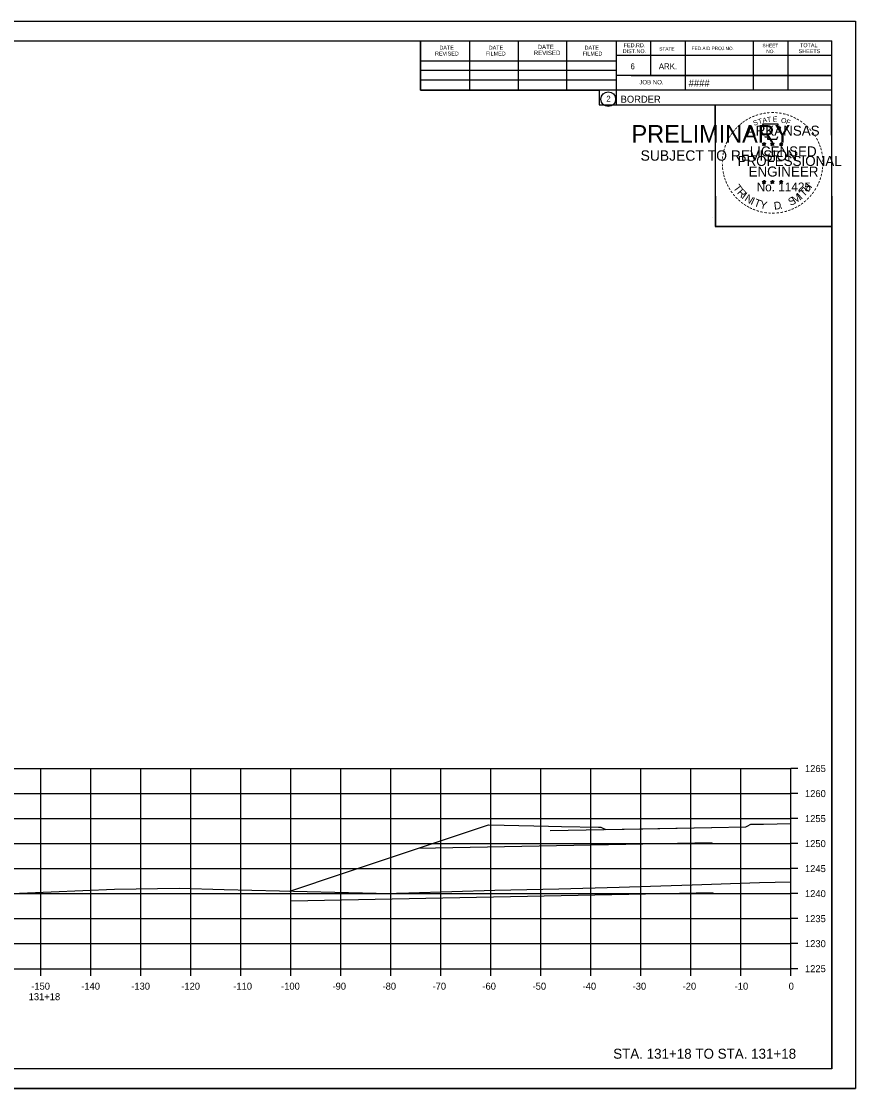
# Model space of a CAD drawing. Extents: x -70 to 701944, y -4 to 666871.
# Drawn here: x 679350.2 to 679517, y 655278.3 to 655491.6 of the extents above; entities that cross this region are included whole.
import ezdxf

# ---------------------------------------------------------------- set-up
doc = ezdxf.new("R2010")
doc.units = 0
for name, color, linetype in [('Default', 7, 'Continuous'), ('R_Axis', 7, 'Continuous'), ('R_Axis Annot', 7, 'Continuous'), ('R_Border', 7, 'Continuous'), ('R_Border PE', 7, 'Continuous'), ('R_Border Prem', 7, 'Continuous'), ('R_Draft', 7, 'Continuous'), ('R_Erosion', 7, 'Continuous'), ('R_Exist Surface', 7, 'Continuous'), ('R_Grid', 7, 'Continuous'), ('R_No Plot', 7, 'Continuous')]:
    doc.layers.add(name, color=color, linetype=linetype)

msp = doc.modelspace()

# ---------------------------------------------------------------- linework, layer by layer
at = {"layer": 'Default'}
msp.add_lwpolyline([(679403.9, 655317.74), (679414.48, 655321.26), (679443.61, 655330.98), (679446.78, 655330.91), (679455.61, 655330.74), (679458.25, 655330.68), (679465.61, 655330.54), (679465.74, 655330.54), (679466.11, 655330.54), (679466.38, 655330.41), (679467.11, 655330.06), (679474.51, 655330.2), (679495.11, 655330.62), (679495.38, 655330.74), (679496.11, 655331.1), (679496.24, 655331.1), (679496.61, 655331.1), (679498.59, 655331.14), (679504.11, 655331.25), (679504.11, 655331.25)], dxfattribs=at)
at = {"layer": 'R_Axis'}
for p, q in [((679504.11, 655302.24), (679504.11, 655342.24)), ((679505.51, 655342.24), (679504.11, 655342.24)), ((679505.51, 655337.24), (679504.11, 655337.24)), ((679505.51, 655332.24), (679504.11, 655332.24)), ((679505.51, 655327.24), (679504.11, 655327.24)), ((679505.51, 655322.24), (679504.11, 655322.24)), ((679505.51, 655317.24), (679504.11, 655317.24)), ((679505.51, 655312.24), (679504.11, 655312.24)), ((679505.51, 655307.24), (679504.11, 655307.24)), ((679204.11, 655302.24), (679504.11, 655302.24)), ((679354.11, 655300.84), (679354.11, 655302.24)), ((679364.11, 655300.84), (679364.11, 655302.24)), ((679374.11, 655300.84), (679374.11, 655302.24)), ((679384.11, 655300.84), (679384.11, 655302.24)), ((679394.11, 655300.84), (679394.11, 655302.24)), ((679404.11, 655300.84), (679404.11, 655302.24)), ((679414.11, 655300.84), (679414.11, 655302.24)), ((679424.11, 655300.84), (679424.11, 655302.24)), ((679434.11, 655300.84), (679434.11, 655302.24)), ((679444.11, 655300.84), (679444.11, 655302.24)), ((679454.11, 655300.84), (679454.11, 655302.24)), ((679464.11, 655300.84), (679464.11, 655302.24)), ((679474.11, 655300.84), (679474.11, 655302.24)), ((679484.11, 655300.84), (679484.11, 655302.24)), ((679494.11, 655300.84), (679494.11, 655302.24)), ((679504.11, 655300.84), (679504.11, 655302.24)), ((679505.51, 655302.24), (679504.11, 655302.24))]:
    msp.add_line(p, q, dxfattribs=at)
at = {"layer": 'R_Border'}
for p, q in [((679196.11, 655487.7), (679512.29, 655487.7)), ((679430.03, 655477.82), (679430.03, 655487.7)), ((679439.89, 655477.82), (679439.89, 655487.5)), ((679449.65, 655477.82), (679449.65, 655487.5)), ((679459.33, 655477.82), (679459.33, 655487.5)), ((679469.19, 655487.7), (679469.19, 655474.9)), ((679476.03, 655487.7), (679476.03, 655480.76)), ((679482.97, 655487.7), (679482.97, 655477.82)), ((679496.55, 655487.7), (679496.55, 655477.82)), ((679503.49, 655487.7), (679503.49, 655477.82)), ((679512.29, 655282.24), (679512.29, 655487.7)), ((679512.29, 655484.76), (679469.19, 655484.76)), ((679512.29, 655484.78), (679512.29, 655484.78)), ((679430.03, 655483.68), (679469.19, 655483.68)), ((679430.03, 655481.82), (679469.19, 655481.82)), ((679430.03, 655477.82), (679430.03, 655479.88)), ((679430.03, 655479.88), (679469.19, 655479.88)), ((679512.29, 655480.76), (679469.19, 655480.76)), ((679472.15, 655480.76), (679512.29, 655480.76)), ((679512.29, 655477.82), (679430.03, 655477.82)), ((679469.19, 655474.9), (679512.29, 655474.9)), ((679512.29, 655282.24), (679196.11, 655282.24))]:
    msp.add_line(p, q, dxfattribs=at)
msp.add_circle((679467.58, 655476.04), 1.47, dxfattribs=at)
at = {"layer": 'R_Border PE'}
for p, q in [((679498.38, 655467.16), (679498.73, 655467.05)), ((679498.38, 655467.16), (679498.63, 655467.11)), ((679498.38, 655467.16), (679498.61, 655467.03)), ((679498.51, 655466.75), (679498.73, 655467.05)), ((679498.51, 655466.75), (679498.64, 655466.99)), ((679498.73, 655467.41), (679498.68, 655467.16)), ((679498.73, 655467.05), (679498.73, 655467.41)), ((679498.73, 655467.41), (679498.77, 655467.16)), ((679499.07, 655467.16), (679498.73, 655467.05)), ((679498.94, 655466.75), (679498.73, 655467.05)), ((679499.07, 655467.16), (679498.79, 655467.11)), ((679498.94, 655466.75), (679498.8, 655467.04)), ((679499.07, 655467.16), (679498.87, 655467.05)), ((679500.05, 655467.16), (679500.4, 655467.05)), ((679500.05, 655467.16), (679500.3, 655467.11)), ((679500.05, 655467.16), (679500.28, 655467.03)), ((679500.18, 655466.75), (679500.4, 655467.05)), ((679500.18, 655466.75), (679500.31, 655466.99)), ((679500.4, 655467.41), (679500.35, 655467.16)), ((679500.4, 655467.05), (679500.4, 655467.41)), ((679500.4, 655467.41), (679500.44, 655467.16)), ((679500.74, 655467.16), (679500.4, 655467.05)), ((679500.61, 655466.75), (679500.4, 655467.05)), ((679500.74, 655467.16), (679500.46, 655467.11)), ((679500.61, 655466.75), (679500.47, 655467.04)), ((679500.74, 655467.16), (679500.54, 655467.05)), ((679501.81, 655467.14), (679502.16, 655467.03)), ((679501.81, 655467.14), (679502.06, 655467.1)), ((679501.81, 655467.14), (679502.05, 655467.02)), ((679501.94, 655466.74), (679502.16, 655467.03)), ((679501.94, 655466.74), (679502.07, 655466.98)), ((679502.16, 655467.4), (679502.12, 655467.15)), ((679502.16, 655467.03), (679502.16, 655467.4)), ((679502.16, 655467.4), (679502.21, 655467.15)), ((679502.51, 655467.14), (679502.16, 655467.03)), ((679502.37, 655466.74), (679502.16, 655467.03)), ((679502.51, 655467.14), (679502.22, 655467.1)), ((679502.37, 655466.74), (679502.24, 655467.03)), ((679502.51, 655467.14), (679502.3, 655467.04)), ((679498.51, 655466.75), (679498.72, 655466.97)), ((679498.94, 655466.75), (679498.72, 655466.96)), ((679500.18, 655466.75), (679500.39, 655466.97)), ((679500.61, 655466.75), (679500.39, 655466.96)), ((679501.94, 655466.74), (679502.16, 655466.95)), ((679502.37, 655466.74), (679502.16, 655466.95)), ((679498.37, 655459.58), (679498.72, 655459.47)), ((679498.37, 655459.58), (679498.63, 655459.54)), ((679498.37, 655459.58), (679498.61, 655459.46)), ((679498.51, 655459.18), (679498.72, 655459.47)), ((679498.51, 655459.18), (679498.63, 655459.42)), ((679498.51, 655459.18), (679498.72, 655459.39)), ((679498.72, 655459.84), (679498.68, 655459.59)), ((679498.72, 655459.47), (679498.72, 655459.84)), ((679498.72, 655459.84), (679498.77, 655459.59)), ((679499.07, 655459.58), (679498.72, 655459.47)), ((679498.93, 655459.18), (679498.72, 655459.47)), ((679498.93, 655459.18), (679498.72, 655459.39)), ((679499.07, 655459.58), (679498.78, 655459.53)), ((679498.93, 655459.18), (679498.8, 655459.47)), ((679499.07, 655459.58), (679498.86, 655459.48)), ((679500.04, 655459.58), (679500.39, 655459.47)), ((679500.04, 655459.58), (679500.29, 655459.54)), ((679500.04, 655459.58), (679500.28, 655459.46)), ((679500.17, 655459.18), (679500.39, 655459.47)), ((679500.17, 655459.18), (679500.3, 655459.42)), ((679500.17, 655459.18), (679500.39, 655459.39)), ((679500.39, 655459.84), (679500.35, 655459.59)), ((679500.39, 655459.47), (679500.39, 655459.84)), ((679500.39, 655459.84), (679500.44, 655459.59)), ((679500.74, 655459.58), (679500.39, 655459.47)), ((679500.6, 655459.18), (679500.39, 655459.47)), ((679500.6, 655459.18), (679500.39, 655459.39)), ((679500.74, 655459.58), (679500.45, 655459.53)), ((679500.6, 655459.18), (679500.47, 655459.47)), ((679500.74, 655459.58), (679500.53, 655459.48)), ((679501.81, 655459.57), (679502.16, 655459.46)), ((679501.81, 655459.57), (679502.06, 655459.53)), ((679501.81, 655459.57), (679502.05, 655459.45)), ((679501.94, 655459.17), (679502.16, 655459.46)), ((679501.94, 655459.17), (679502.07, 655459.41)), ((679501.94, 655459.17), (679502.16, 655459.38)), ((679502.16, 655459.83), (679502.12, 655459.58)), ((679502.16, 655459.46), (679502.16, 655459.83)), ((679502.16, 655459.83), (679502.21, 655459.58)), ((679502.5, 655459.57), (679502.16, 655459.46)), ((679502.37, 655459.17), (679502.16, 655459.46)), ((679502.37, 655459.17), (679502.16, 655459.38)), ((679502.5, 655459.57), (679502.22, 655459.52)), ((679502.37, 655459.17), (679502.23, 655459.46)), ((679502.5, 655459.57), (679502.3, 655459.47))]:
    msp.add_line(p, q, dxfattribs=at)
for points in [[(679498.42, 655471.03), (679498.69, 655470.21)], [(679501.93, 655470.11), (679502.07, 655470.4), (679501.39, 655470.37), (679501.53, 655471.03), (679498.42, 655471.03)], [(679498.73, 655467.41), (679498.94, 655466.75), (679498.38, 655467.16), (679499.07, 655467.16), (679498.51, 655466.75), (679498.73, 655467.41)], [(679498.91, 655468.61), (679498.91, 655468.52), (679499.47, 655468.51), (679499.42, 655468.03), (679501.29, 655468.03), (679501.49, 655468.57)], [(679500.4, 655467.41), (679500.61, 655466.75), (679500.05, 655467.16), (679500.74, 655467.16), (679500.18, 655466.75), (679500.4, 655467.41)], [(679502.16, 655467.4), (679502.37, 655466.74), (679501.81, 655467.14), (679502.51, 655467.14), (679501.94, 655466.74), (679502.16, 655467.4)], [(679498.72, 655459.84), (679498.93, 655459.18), (679498.37, 655459.58), (679499.07, 655459.58), (679498.51, 655459.18), (679498.72, 655459.84)], [(679500.39, 655459.84), (679500.6, 655459.18), (679500.04, 655459.58), (679500.74, 655459.58), (679500.17, 655459.18), (679500.39, 655459.84)], [(679502.16, 655459.83), (679502.37, 655459.17), (679501.81, 655459.57), (679502.5, 655459.57), (679501.94, 655459.17), (679502.16, 655459.83)]]:
    msp.add_lwpolyline(points, dxfattribs=at)
for centre, radius in [((679498.72, 655467.04), 0.172), ((679498.72, 655467.04), 0.145), ((679498.72, 655467.04), 0.116), ((679498.72, 655467.04), 0.0991), ((679498.72, 655467.04), 0.0747), ((679498.72, 655467.04), 0.0495), ((679498.72, 655467.04), 0.0296), ((679500.39, 655467.04), 0.172), ((679500.39, 655467.04), 0.145), ((679500.39, 655467.04), 0.116), ((679500.39, 655467.04), 0.0991), ((679500.39, 655467.04), 0.0747), ((679500.39, 655467.04), 0.0495), ((679500.39, 655467.04), 0.0296), ((679502.16, 655467.03), 0.172), ((679502.16, 655467.03), 0.145), ((679502.16, 655467.03), 0.116), ((679502.16, 655467.03), 0.0991), ((679502.16, 655467.03), 0.0747), ((679502.16, 655467.03), 0.0495), ((679502.16, 655467.03), 0.0296), ((679498.72, 655459.47), 0.172), ((679498.72, 655459.47), 0.145), ((679498.72, 655459.47), 0.116), ((679498.72, 655459.47), 0.0991), ((679498.72, 655459.47), 0.0747), ((679498.72, 655459.47), 0.0495), ((679498.72, 655459.47), 0.0296), ((679500.39, 655459.47), 0.172), ((679500.39, 655459.47), 0.145), ((679500.39, 655459.47), 0.116), ((679500.39, 655459.47), 0.0991), ((679500.39, 655459.47), 0.0747), ((679500.39, 655459.47), 0.0495), ((679500.39, 655459.47), 0.0296), ((679502.16, 655459.46), 0.172), ((679502.16, 655459.46), 0.145), ((679502.16, 655459.46), 0.116), ((679502.16, 655459.46), 0.0991), ((679502.16, 655459.46), 0.0747), ((679502.16, 655459.46), 0.0495), ((679502.16, 655459.46), 0.0296)]:
    msp.add_circle(centre, radius, dxfattribs=at)
at = {"layer": 'R_Erosion'}
for p, q in [((679455.96, 655329.83), (679488.29, 655330.48)), ((679429.6, 655326.31), (679488.35, 655327.48)), ((679404.15, 655315.79), (679488.55, 655317.48))]:
    msp.add_line(p, q, dxfattribs=at)
at = {"layer": 'R_Exist Surface'}
msp.add_lwpolyline([(679343.48, 655317.09), (679368.89, 655318.13), (679381.78, 655318.33), (679390.76, 655318.06), (679423.99, 655317.25), (679425.27, 655317.3), (679427.69, 655317.37), (679444.9, 655317.9), (679457.7, 655318.22), (679469.77, 655318.53), (679484.35, 655319.03), (679497.84, 655319.45), (679504.11, 655319.62)], dxfattribs=at)
at = {"layer": 'R_Grid'}
for p, q in [((679204.11, 655342.24), (679504.11, 655342.24)), ((679354.11, 655302.24), (679354.11, 655342.24)), ((679364.11, 655302.24), (679364.11, 655342.24)), ((679374.11, 655302.24), (679374.11, 655342.24)), ((679384.11, 655302.24), (679384.11, 655342.24)), ((679394.11, 655302.24), (679394.11, 655342.24)), ((679404.11, 655302.24), (679404.11, 655342.24)), ((679414.11, 655302.24), (679414.11, 655342.24)), ((679424.11, 655302.24), (679424.11, 655342.24)), ((679434.11, 655302.24), (679434.11, 655342.24)), ((679444.11, 655302.24), (679444.11, 655342.24)), ((679454.11, 655302.24), (679454.11, 655342.24)), ((679464.11, 655302.24), (679464.11, 655342.24)), ((679474.11, 655302.24), (679474.11, 655342.24)), ((679484.11, 655302.24), (679484.11, 655342.24)), ((679494.11, 655302.24), (679494.11, 655342.24)), ((679504.11, 655302.24), (679504.11, 655342.24)), ((679204.11, 655337.24), (679504.11, 655337.24)), ((679204.11, 655332.24), (679504.11, 655332.24)), ((679204.11, 655327.24), (679504.11, 655327.24)), ((679204.11, 655322.24), (679504.11, 655322.24)), ((679204.11, 655317.24), (679504.11, 655317.24)), ((679204.11, 655312.24), (679504.11, 655312.24)), ((679204.11, 655307.24), (679504.11, 655307.24)), ((679204.11, 655302.24), (679504.11, 655302.24))]:
    msp.add_line(p, q, dxfattribs=at)
at = {"layer": 'R_No Plot'}
for p, q in [((679183.71, 655491.6), (679517.04, 655491.6)), ((679488.33, 655452.45), (679488.33, 655452.45)), ((679183.71, 655278.26), (679517.04, 655278.26))]:
    msp.add_line(p, q, dxfattribs=at)
for points in [[(679183.7, 655491.6), (679517.04, 655491.6), (679517.04, 655278.26), (679183.7, 655278.26)], [(679430.03, 655487.7), (679430.03, 655477.82), (679465.76, 655477.82), (679465.76, 655474.9), (679488.96, 655474.9), (679488.96, 655450.57), (679512.29, 655450.57), (679512.29, 655282.24), (679196.11, 655282.24), (679196.11, 655487.7)], [(679488.96, 655474.9), (679512.17, 655474.9), (679512.29, 655450.57), (679489.08, 655450.57)]]:
    msp.add_lwpolyline(points, close=True, dxfattribs=at)

# ---------------------------------------------------------------- texts
at = {"layer": 'R_Axis Annot'}
for s, p in [('1265', (679506.91, 655341.54)), ('1260', (679506.91, 655336.54)), ('1255', (679506.91, 655331.54)), ('1250', (679506.91, 655326.54)), ('1245', (679506.91, 655321.54)), ('1240', (679506.91, 655316.54)), ('1235', (679506.91, 655311.54)), ('1230', (679506.91, 655306.54)), ('1225', (679506.91, 655301.54)), ('-150', (679352.22, 655298.04)), ('-140', (679362.22, 655298.04)), ('-130', (679372.22, 655298.04)), ('-120', (679382.22, 655298.04)), ('-110', (679392.62, 655298.04)), ('-100', (679402.17, 655298.04)), ('-90', (679412.45, 655298.04)), ('-80', (679422.45, 655298.04)), ('-70', (679432.45, 655298.04)), ('-60', (679442.42, 655298.04)), ('-50', (679452.45, 655298.04)), ('-40', (679462.45, 655298.04)), ('-30', (679472.45, 655298.04)), ('-20', (679482.45, 655298.04)), ('-10', (679492.85, 655298.04)), ('0', (679503.65, 655298.04)), ('131+18', (679351.71, 655295.94))]:
    msp.add_text(s, height=1.4, dxfattribs=at).set_placement(p)
at = {"layer": 'R_Border'}
for s, height, p in [('DATE', 0.782, (679433.83, 655485.94)), ('DATE', 0.782, (679443.69, 655485.94)), ('DATE', 0.879, (679453.47, 655486.04)), ('DATE', 0.782, (679462.85, 655485.94)), ('FED.RD.', 0.782, (679470.67, 655486.42)), ('STATE', 0.684, (679477.79, 655485.74)), ('FED.AID PROJ.NO.', 0.684, (679484.25, 655485.84)), ('SHEET', 0.684, (679498.41, 655486.42)), ('TOTAL', 0.782, (679505.93, 655486.42)), ('REVISED', 0.782, (679432.95, 655484.76)), ('FILMED', 0.782, (679443.11, 655484.76)), ('REVISED', 0.879, (679452.69, 655484.86)), ('FILMED', 0.782, (679462.45, 655484.76)), ('DIST.NO.', 0.782, (679470.47, 655485.24)), ('NO.', 0.684, (679499.19, 655485.24)), ('SHEETS', 0.782, (679505.65, 655485.24)), ('6', 1.17, (679472.03, 655482.02)), ('ARK.', 1.172, (679477.69, 655482.02)), ('JOB NO.', 0.879, (679473.79, 655479)), ('####', 1.4, (679483.67, 655478.56)), ('2', 1.17, (679467.2, 655475.55)), ('BORDER', 1.4, (679470.06, 655475.33))]:
    msp.add_text(s, height=height, rotation=360, dxfattribs=at).set_placement(p)
at = {"layer": 'R_Border PE'}
for s, height, rotation, p in [('-', 1.6, 5.8968, (679499.32, 655472.67)), ('-', 1.6, 0.1862, (679500.09, 655472.75)), ('-', 1.6, 357.743, (679500.82, 655472.73)), ('-', 1.6, 38.9507, (679494.25, 655470.43)), ('-', 1.6, 36.2317, (679494.72, 655470.81)), ('-', 1.6, 34.0636, (679495.3, 655471.21)), ('-', 1.6, 28.7918, (679495.9, 655471.58)), ('-', 1.6, 24.3072, (679496.53, 655471.89)), ('S', 1, 21.594, (679496.77, 655470.71)), ('-', 1.6, 19.1761, (679497.17, 655472.16)), ('T', 1, 16.4036, (679497.69, 655471.04)), ('-', 1.6, 13.6301, (679497.92, 655472.4)), ('A', 1, 11.2132, (679498.51, 655471.29)), ('-', 1.6, 10.2193, (679498.59, 655472.56)), ('T', 1, 6.0228, (679499.36, 655471.46)), ('E', 1, 0.8323, (679500.47, 655471.57)), ('-', 1.6, 352.1617, (679501.56, 655472.68)), ('O', 1, 350.4515, (679502.07, 655471.36)), ('-', 1.6, 347.2049, (679502.28, 655472.56)), ('F', 1, 340.0707, (679503.02, 655471.13)), ('-', 1.6, 342.3362, (679502.92, 655472.41)), ('-', 1.6, 337.8551, (679503.65, 655472.19)), ('-', 1.6, 334.1211, (679504.28, 655471.91)), ('-', 1.6, 329.6409, (679504.86, 655471.63)), ('-', 1.6, 325.8627, (679505.5, 655471.27)), ('-', 1.6, 320.5297, (679506.11, 655470.84)), ('-', 1.6, 54.2325, (679492.55, 655468.48)), ('-', 1.6, 50.6142, (679492.96, 655469.05)), ('-', 1.6, 48.423, (679493.37, 655469.54)), ('-', 1.6, 42.9622, (679493.81, 655470.02)), ('ARKANSAS', 2, 360, (679495.27, 655468.75)), ('-', 1.6, 315.5786, (679506.71, 655470.36)), ('-', 1.6, 309.8797, (679507.28, 655469.81)), ('-', 1.6, 306.6522, (679507.81, 655469.2)), ('-', 1.6, 67.7743, (679491.65, 655466.73)), ('-', 1.6, 62.8713, (679491.91, 655467.34)), ('-', 1.6, 58.0706, (679492.23, 655467.96)), ('DWB', 0.01, 360, (679498.71, 655467.04)), ('DWB', 0.01, 360, (679500.38, 655467.04)), ('DWB', 0.01, 360, (679502.15, 655467.03)), ('-', 1.4, 303.6753, (679508.29, 655468.64)), ('-', 1.6, 299.6684, (679508.61, 655468.03)), ('-', 1.6, 294.6628, (679508.94, 655467.42)), ('-', 1.6, 290.5728, (679509.19, 655466.84)), ('-', 1.6, 81.2013, (679491.11, 655464.68)), ('-', 1.6, 75.461, (679491.24, 655465.39)), ('-', 1.6, 72.3945, (679491.43, 655466.1)), ('LICENSED', 2, 360, (679495.87, 655464.6)), ('-', 1.6, 285.1233, (679509.43, 655466.26)), ('-', 1.6, 280.5493, (679509.63, 655465.52)), ('-', 1.6, 94.1959, (679491.04, 655462.56)), ('-', 1.6, 89.0622, (679491, 655463.28)), ('-', 1.6, 85.1863, (679491.03, 655463.98)), ('PROFESSIONAL', 2, 360, (679493.44, 655462.69)), ('-', 1.6, 276.5962, (679509.79, 655464.75)), ('-', 1.6, 274.3301, (679509.85, 655464.03)), ('-', 1.6, 269.9407, (679509.88, 655463.4)), ('-', 1.6, 98.9479, (679491.11, 655461.89)), ('-', 1.6, 101.7149, (679491.25, 655461.16)), ('-', 1.6, 105.4578, (679491.41, 655460.56)), ('ENGINEER', 2, 360, (679495.63, 655460.57)), ('-', 1.6, 255.7626, (679509.68, 655461.4)), ('-', 1.6, 260.9953, (679509.79, 655462.08)), ('-', 1.6, 263.5172, (679509.86, 655462.73)), ('-', 1.6, 109.0874, (679491.62, 655459.93)), ('-', 1.6, 114.0643, (679491.88, 655459.34)), ('-', 1.6, 115.7289, (679492.18, 655458.72)), ('T', 1.54, 306.0406, (679492.48, 655458.31)), ('No. 11425', 1.757, 360, (679497.26, 655457.62)), ('DWB', 0.01, 360, (679498.71, 655459.47)), ('DWB', 0.01, 360, (679500.38, 655459.47)), ('DWB', 0.01, 360, (679502.14, 655459.46)), ('H', 1.54, 54.6088, (679507.6, 655457.35)), ('-', 1.6, 244.6197, (679509.02, 655459.38)), ('-', 1.6, 247.8887, (679509.28, 655460.01)), ('-', 1.6, 252.8681, (679509.5, 655460.68)), ('-', 1.6, 120.4471, (679492.54, 655458.13)), ('-', 1.6, 125.8934, (679492.94, 655457.57)), ('-', 1.6, 130.7181, (679493.4, 655457.02)), ('-', 1.6, 134.2238, (679493.92, 655456.47)), ('R', 1.54, 314.005, (679493.24, 655457.26)), ('I', 1.54, 321.9694, (679494.14, 655456.33)), ('N', 1.54, 326.5002, (679494.71, 655455.86)), ('I', 1.54, 335.3603, (679495.92, 655455.07)), ('S', 1.54, 26.9312, (679504.03, 655454.67)), ('M', 1.54, 32.6563, (679504.87, 655455.08)), ('I', 1.54, 42.1136, (679506.15, 655455.93)), ('T', 1.54, 46.6444, (679506.71, 655456.4)), ('-', 1.6, 225.7653, (679507.31, 655456.84)), ('-', 1.6, 231.2538, (679507.79, 655457.41)), ('-', 1.6, 233.8452, (679508.22, 655457.97)), ('-', 1.6, 239.0712, (679508.62, 655458.62)), ('-', 1.6, 138.9338, (679494.45, 655456.01)), ('-', 1.6, 144.6463, (679495, 655455.6)), ('-', 1.6, 148.0898, (679495.56, 655455.23)), ('-', 1.6, 151.5704, (679496.14, 655454.91)), ('-', 1.6, 154.6002, (679496.66, 655454.66)), ('T', 1.54, 339.8912, (679496.58, 655454.75)), ('Y', 1.54, 347.8556, (679497.8, 655454.3)), ('D', 1.54, 6.3969, (679500.78, 655453.94)), ('.', 1.54, 13.7642, (679501.97, 655454.07)), ('-', 1.6, 204.2516, (679504.52, 655454.81)), ('-', 1.6, 207.3568, (679505.15, 655455.13)), ('-', 1.6, 212.2491, (679505.71, 655455.47)), ('-', 1.6, 215.7363, (679506.24, 655455.86)), ('-', 1.6, 221.0851, (679506.79, 655456.33)), ('-', 1.6, 158.5612, (679497.29, 655454.41)), ('-', 1.6, 162.7983, (679497.98, 655454.19)), ('-', 1.6, 167.5555, (679498.69, 655454.03)), ('-', 1.6, 173.1155, (679499.46, 655453.92)), ('-', 1.6, 176.5183, (679500.21, 655453.87)), ('-', 1.6, 181.5918, (679500.95, 655453.89)), ('-', 1.6, 185.8167, (679501.76, 655453.96)), ('-', 1.6, 191.2858, (679502.5, 655454.09)), ('-', 1.6, 195.4743, (679503.23, 655454.29)), ('-', 1.6, 200.7184, (679503.91, 655454.54))]:
    msp.add_text(s, height=height, rotation=rotation, dxfattribs=at).set_placement(p)
at = {"layer": 'R_Border Prem'}
for s, height, p in [('PRELIMINARY', 3.5, (679472.24, 655467.36)), ('DWB', 0.01, (679472.99, 655469.21)), ('SUBJECT TO REVISION', 2.0751, (679474.05, 655463.74))]:
    msp.add_text(s, height=height, rotation=360, dxfattribs=at).set_placement(p)
at = {"layer": 'R_Draft'}
msp.add_text('STA. 131+18 TO STA. 131+18', height=2, dxfattribs=at).set_placement((679468.57, 655284.24))

doc.saveas('drawing.dxf')
